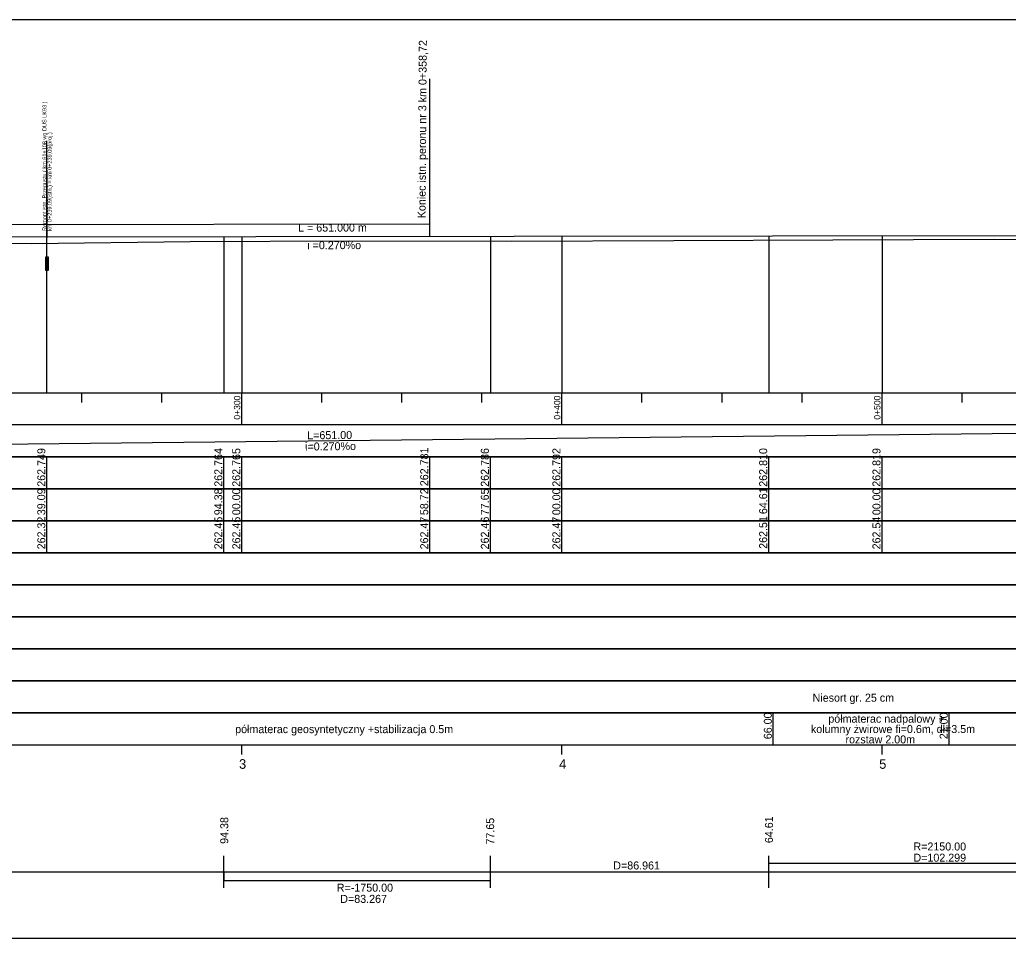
# Model space of a CAD drawing. Extents: x 6445630 to 6518227, y 5499240 to 5511716.
# Drawn here: x 6452561.8 to 6452870.6, y 5503599 to 5503886 of the extents above; entities that cross this region are included whole.
import ezdxf

# ---------------------------------------------------------------- set-up
doc = ezdxf.new("R2010")
doc.units = 0
for name, color, linetype in [('TOR_PROF-obiekty+opisy', 7, 'Continuous'), ('TOR_PROF-opisy pomocnicze', 7, 'Continuous'), ('TOR_PROF-tabelka-geometria T1', 7, 'Continuous'), ('TOR_PROF-tabelka-kilometracja', 7, 'Continuous'), ('TOR_PROF-tabelka-odleglosci T1', 7, 'Continuous'), ('TOR_PROF-tabelka-pochylenia proj T1', 7, 'Continuous'), ('TOR_PROF-tabelka-rodzaj rowu T1', 7, 'Continuous'), ('TOR_PROF-tabelka-rowyT1', 7, 'Continuous'), ('TOR_PROF-tabelka-rurociagi T1', 7, 'Continuous'), ('TOR_PROF-tabelka-rzedne istn T1', 7, 'Continuous'), ('TOR_PROF-tabelka-rzedne proj T1', 7, 'Continuous'), ('TOR_PROF-tabelka-warstwa ochronna T1', 7, 'Continuous'), ('TOR_PROF-tor istniejacy T2', 7, 'Continuous'), ('TOR_PROF-tor projektowany', 7, 'Continuous'), ('TOR_PROF-uklad odniesienia', 7, 'Continuous'), ('TOR_PROF-warstwa ochronna', 7, 'Continuous'), ('TOR_RAMKI-MASKA WYCIECIA', 7, 'Continuous')]:
    doc.layers.add(name, color=color, linetype=linetype)

msp = doc.modelspace()

# ---------------------------------------------------------------- linework, layer by layer
at = {"layer": 'TOR_PROF-obiekty+opisy'}
for p, q in [((6452689.93, 5503822.08), (6452689.93, 5503867.49)), ((6452570.3, 5503769.44), (6452570.3, 5503848.18)), ((6452570.3, 5503839), (6452570.3, 5503818)), ((6452689.93, 5503822.08), (6452381.57, 5503821.72)), ((6452689.93, 5503818.34), (6452689.93, 5503822.14))]:
    msp.add_line(p, q, dxfattribs=at)
for points in [[(6452570.78, 5503811.83), (6452569.86, 5503811.83), (6452569.86, 5503807.75), (6452570.78, 5503807.75)], [(6452570.69, 5503811.29), (6452569.94, 5503811.29), (6452569.94, 5503808.29), (6452570.69, 5503808.29)]]:
    msp.add_lwpolyline(points, close=True, dxfattribs=at)
for points in [[(6452570.78, 5503807.75), (6452570.78, 5503811.83), (6452569.86, 5503811.83), (6452569.86, 5503807.75), (6452570.78, 5503807.75)], [(6452570.69, 5503808.29), (6452569.94, 5503808.29), (6452569.94, 5503811.29), (6452570.69, 5503811.29), (6452570.69, 5503808.29)]]:
    msp.add_lwpolyline(points, dxfattribs=at)
at = {"layer": 'TOR_PROF-tabelka-geometria T1'}
for points in [[(6452331.21, 5503622.4), (6452372.81, 5503622.4), (6452372.81, 5503619.73), (6452383.33, 5503619.73), (6452383.33, 5503617.06), (6452436.45, 5503617.06), (6452436.45, 5503617.06), (6452466.45, 5503619.73), (6452466.45, 5503619.73), (6452625.6, 5503619.73), (6452625.6, 5503617.06), (6452708.86, 5503617.06), (6452708.86, 5503619.73), (6452795.82, 5503619.73), (6452795.82, 5503622.4), (6452898.12, 5503622.4), (6452898.12, 5503619.73), (6453287.5, 5503619.73), (6453287.5, 5503617.06), (6453347.77, 5503617.06), (6453347.77, 5503619.73), (6453354.03, 5503619.73), (6453354.03, 5503623.67), (6453395.6, 5503623.67)], [(6452625.6, 5503614.73), (6452625.6, 5503624.73)], [(6452708.86, 5503614.73), (6452708.86, 5503624.73)], [(6452795.82, 5503614.73), (6452795.82, 5503624.73)], [(6452331.21, 5503619.73), (6453431.21, 5503619.73)]]:
    msp.add_lwpolyline(points, dxfattribs=at)
at = {"layer": 'TOR_PROF-tabelka-kilometracja'}
for p, q in [((6452797.21, 5503659.44), (6452797.21, 5503669.44)), ((6452852.21, 5503659.44), (6452852.21, 5503669.44))]:
    msp.add_line(p, q, dxfattribs=at)
for points in [[(6452631.21, 5503656.44), (6452631.21, 5503659.44)], [(6452731.21, 5503656.44), (6452731.21, 5503659.44)], [(6452831.21, 5503656.44), (6452831.21, 5503659.44)]]:
    msp.add_lwpolyline(points, dxfattribs=at)
at = {"layer": 'TOR_PROF-tabelka-odleglosci T1'}
msp.add_lwpolyline([(6452331.21, 5503729.44), (6453431.21, 5503729.44), (6453431.21, 5503739.44), (6452331.21, 5503739.44)], close=True, dxfattribs=at)
for points in [[(6452570.3, 5503729.44), (6452570.3, 5503739.44)], [(6452625.6, 5503729.44), (6452625.6, 5503739.44)], [(6452631.21, 5503729.44), (6452631.21, 5503739.44)], [(6452689.93, 5503729.44), (6452689.93, 5503739.44)], [(6452708.86, 5503729.44), (6452708.86, 5503739.44)], [(6452731.21, 5503729.44), (6452731.21, 5503739.44)], [(6452795.82, 5503729.44), (6452795.82, 5503739.44)], [(6452831.21, 5503729.44), (6452831.21, 5503739.44)]]:
    msp.add_lwpolyline(points, dxfattribs=at)
at = {"layer": 'TOR_PROF-tabelka-pochylenia proj T1'}
msp.add_lwpolyline([(6452331.21, 5503749.44), (6453431.21, 5503749.44), (6453431.21, 5503759.44), (6452331.21, 5503759.44)], close=True, dxfattribs=at)
msp.add_lwpolyline([(6452331.21, 5503750.94), (6452982.21, 5503757.94)], dxfattribs=at)
at = {"layer": 'TOR_PROF-tabelka-rodzaj rowu T1'}
for points in [[(6452331.21, 5503699.44), (6453431.21, 5503699.44), (6453431.21, 5503709.44), (6452331.21, 5503709.44)], [(6452331.21, 5503679.44), (6453431.21, 5503679.44), (6453431.21, 5503689.44), (6452331.21, 5503689.44)]]:
    msp.add_lwpolyline(points, close=True, dxfattribs=at)
at = {"layer": 'TOR_PROF-tabelka-rowyT1'}
msp.add_lwpolyline([(6452331.21, 5503709.44), (6453431.21, 5503709.44), (6453431.21, 5503719.44), (6452331.21, 5503719.44)], close=True, dxfattribs=at)
at = {"layer": 'TOR_PROF-tabelka-rurociagi T1'}
msp.add_lwpolyline([(6452331.21, 5503689.44), (6453431.21, 5503689.44), (6453431.21, 5503699.44), (6452331.21, 5503699.44)], close=True, dxfattribs=at)
at = {"layer": 'TOR_PROF-tabelka-rzedne istn T1'}
msp.add_lwpolyline([(6452331.21, 5503719.44), (6453431.21, 5503719.44), (6453431.21, 5503729.44), (6452331.21, 5503729.44)], close=True, dxfattribs=at)
for points in [[(6452570.3, 5503719.44), (6452570.3, 5503729.44)], [(6452625.6, 5503719.44), (6452625.6, 5503729.44)], [(6452631.21, 5503719.44), (6452631.21, 5503729.44)], [(6452689.93, 5503719.44), (6452689.93, 5503729.44)], [(6452708.86, 5503719.44), (6452708.86, 5503729.44)], [(6452731.21, 5503719.44), (6452731.21, 5503729.44)], [(6452795.82, 5503719.44), (6452795.82, 5503729.44)], [(6452831.21, 5503719.44), (6452831.21, 5503729.44)]]:
    msp.add_lwpolyline(points, dxfattribs=at)
at = {"layer": 'TOR_PROF-tabelka-rzedne proj T1'}
msp.add_lwpolyline([(6452331.21, 5503739.44), (6453431.21, 5503739.44), (6453431.21, 5503749.44), (6452331.21, 5503749.44)], close=True, dxfattribs=at)
for points in [[(6452570.3, 5503739.44), (6452570.3, 5503749.44)], [(6452625.6, 5503739.44), (6452625.6, 5503749.44)], [(6452631.21, 5503739.44), (6452631.21, 5503749.44)], [(6452689.93, 5503739.44), (6452689.93, 5503749.44)], [(6452708.86, 5503739.44), (6452708.86, 5503749.44)], [(6452731.21, 5503739.44), (6452731.21, 5503749.44)], [(6452795.82, 5503739.44), (6452795.82, 5503749.44)], [(6452831.21, 5503739.44), (6452831.21, 5503749.44)]]:
    msp.add_lwpolyline(points, dxfattribs=at)
at = {"layer": 'TOR_PROF-tabelka-warstwa ochronna T1'}
msp.add_lwpolyline([(6452331.21, 5503669.44), (6453431.21, 5503669.44), (6453431.21, 5503679.44), (6452331.21, 5503679.44)], close=True, dxfattribs=at)
at = {"layer": 'TOR_PROF-tor istniejacy T2'}
msp.add_lwpolyline([(6452911.24, 5503817.19), (6452866.21, 5503817.29), (6452815.79, 5503817.09), (6452766.12, 5503816.89), (6452715.41, 5503816.74), (6452664.89, 5503816.79), (6452615.03, 5503816.64), (6452565.56, 5503815.99), (6452515.76, 5503816.19), (6452466.57, 5503816.24), (6452413.47, 5503816.29), (6452388.99, 5503816.44), (6452364.46, 5503816.69), (6452331.21, 5503817.1)], dxfattribs=at)
at = {"layer": 'TOR_PROF-tor projektowany'}
msp.add_line((6452331.21, 5503817.86), (6452982.21, 5503818.74), dxfattribs=at)
for points in [[(6452625.6, 5503818.25), (6452625.6, 5503774.44), (6452625.6, 5503769.44), (6452625.6, 5503769.44)], [(6452625.6, 5503818.25), (6452625.6, 5503774.44), (6452625.6, 5503769.44), (6452625.6, 5503769.44)], [(6452631.21, 5503818.26), (6452631.21, 5503774.44), (6452631.21, 5503769.44), (6452631.21, 5503769.44)], [(6452631.21, 5503818.26), (6452631.21, 5503774.44), (6452631.21, 5503769.44), (6452631.21, 5503769.44)], [(6452708.86, 5503818.37), (6452708.86, 5503774.44), (6452708.86, 5503769.44), (6452708.86, 5503769.44)], [(6452708.86, 5503818.37), (6452708.86, 5503774.44), (6452708.86, 5503769.44), (6452708.86, 5503769.44)], [(6452731.21, 5503818.4), (6452731.21, 5503774.44), (6452731.21, 5503769.44), (6452731.21, 5503769.44)], [(6452731.21, 5503818.4), (6452731.21, 5503774.44), (6452731.21, 5503769.44), (6452731.21, 5503769.44)], [(6452795.82, 5503818.48), (6452795.82, 5503774.44), (6452795.82, 5503769.44), (6452795.82, 5503769.44)], [(6452795.82, 5503818.48), (6452795.82, 5503774.44), (6452795.82, 5503769.44), (6452795.82, 5503769.44)], [(6452831.21, 5503818.53), (6452831.21, 5503774.44), (6452831.21, 5503769.44), (6452831.21, 5503769.44)], [(6452831.21, 5503818.53), (6452831.21, 5503774.44), (6452831.21, 5503769.44), (6452831.21, 5503769.44)]]:
    msp.add_lwpolyline(points, dxfattribs=at)
at = {"layer": 'TOR_PROF-uklad odniesienia'}
for p, q in [((6452331.21, 5503769.44), (6453431.21, 5503769.44)), ((6452581.21, 5503766.44), (6452581.21, 5503769.44)), ((6452606.21, 5503766.44), (6452606.21, 5503769.44)), ((6452631.21, 5503759.44), (6452631.21, 5503769.44)), ((6452656.21, 5503766.44), (6452656.21, 5503769.44)), ((6452681.21, 5503766.44), (6452681.21, 5503769.44)), ((6452706.21, 5503766.44), (6452706.21, 5503769.44)), ((6452731.21, 5503759.44), (6452731.21, 5503769.44)), ((6452756.21, 5503766.44), (6452756.21, 5503769.44)), ((6452781.21, 5503766.44), (6452781.21, 5503769.44)), ((6452806.21, 5503766.44), (6452806.21, 5503769.44)), ((6452831.21, 5503759.44), (6452831.21, 5503769.44)), ((6452856.21, 5503766.44), (6452856.21, 5503769.44))]:
    msp.add_line(p, q, dxfattribs=at)
at = {"layer": 'TOR_PROF-warstwa ochronna'}
msp.add_lwpolyline([(6452331.21, 5503659.44), (6453431.21, 5503659.44), (6453431.21, 5503669.44), (6452331.21, 5503669.44)], close=True, dxfattribs=at)
at = {"layer": 'TOR_RAMKI-MASKA WYCIECIA'}
msp.add_lwpolyline([(6452266.64, 5503598.99), (6453456.64, 5503598.99), (6453456.64, 5503885.99), (6452266.64, 5503885.99)], close=True, dxfattribs=at)

# ---------------------------------------------------------------- texts
at = {"layer": 'TOR_PROF-obiekty+opisy'}
for s, height, rotation, p in [('Koniec istn. peronu nr 3 km 0+358,72', 2.5, 89.574, (6452688.58, 5503823.97)), ('Remont istn. Przepustu ( km 61+108 wg DUŚ LK93 )', 1.25, 90, (6452570.15, 5503820)), ('km 0+239,09(istn.) = km 0+239,09(proj.) ', 1.25, 90, (6452571.77, 5503820))]:
    msp.add_text(s, height=height, rotation=rotation, dxfattribs=at).set_placement(p)
at = {"layer": 'TOR_PROF-opisy pomocnicze'}
for s, rotation, p in [('L = 651.000 m', 0.0775, (6452648.77, 5503819.78)), ('  i =0.270%o', 0.0775, (6452649.78, 5503814.29)), ('94.38', 90, (6452626.95, 5503628.48)), ('77.65', 90, (6452710.03, 5503628.27)), ('64.61', 90, (6452797.13, 5503628.71))]:
    msp.add_text(s, height=2.5, rotation=rotation, dxfattribs=at).set_placement(p)
at = {"layer": 'TOR_PROF-tabelka-geometria T1'}
for s, p in [('R=2150.00', (6452841.01, 5503626.41)), ('D=102.299', (6452841.01, 5503622.91)), ('D=86.961', (6452747.23, 5503620.48)), ('R=-1750.00', (6452660.86, 5503613.54)), ('D=83.267', (6452661.95, 5503610.04))]:
    msp.add_text(s, height=2.5, dxfattribs=at).set_placement(p)
at = {"layer": 'TOR_PROF-tabelka-kilometracja'}
for s, p in [('3', (6452630.32, 5503651.94)), ('4', (6452730.32, 5503651.94)), ('5', (6452830.31, 5503651.94))]:
    msp.add_text(s, height=3, dxfattribs=at).set_placement(p)
at = {"layer": 'TOR_PROF-tabelka-odleglosci T1'}
for s, p in [('39.09', (6452569.8, 5503731.18)), ('94.38', (6452625.1, 5503731.17)), ('00.00', (6452630.71, 5503731.18)), ('58.72', (6452689.43, 5503731.19)), ('77.65', (6452708.36, 5503731.16)), ('00.00', (6452730.71, 5503731.18)), ('64.61', (6452795.32, 5503731.51)), ('00.00', (6452830.71, 5503731.18))]:
    msp.add_text(s, height=2.5, rotation=90, dxfattribs=at).set_placement(p)
at = {"layer": 'TOR_PROF-tabelka-pochylenia proj T1'}
for s, p in [('L=651.00', (6452651.63, 5503754.88)), ('i=0.270%o', (6452650.97, 5503751.37))]:
    msp.add_text(s, height=2.5, rotation=0.6161, dxfattribs=at).set_placement(p)
at = {"layer": 'TOR_PROF-tabelka-rzedne istn T1'}
for s, p in [('262.32', (6452569.8, 5503720.51)), ('262.45', (6452625.1, 5503720.5)), ('262.45', (6452630.71, 5503720.5)), ('262.47', (6452689.43, 5503720.5)), ('262.46', (6452708.36, 5503720.5)), ('262.47', (6452730.71, 5503720.5)), ('262.51', (6452795.32, 5503720.67)), ('262.54', (6452830.71, 5503720.5))]:
    msp.add_text(s, height=2.5, rotation=90, dxfattribs=at).set_placement(p)
at = {"layer": 'TOR_PROF-tabelka-rzedne proj T1'}
for s, p in [('262.749', (6452569.8, 5503740.07)), ('262.764', (6452625.1, 5503740.07)), ('262.765', (6452630.71, 5503740.07)), ('262.781', (6452689.43, 5503740.24)), ('262.786', (6452708.36, 5503740.07)), ('262.792', (6452730.71, 5503740.08)), ('262.810', (6452795.32, 5503740.07)), ('262.819', (6452830.71, 5503740.07))]:
    msp.add_text(s, height=2.5, rotation=90, dxfattribs=at).set_placement(p)
at = {"layer": 'TOR_PROF-tabelka-warstwa ochronna T1'}
msp.add_text('Niesort gr. 25 cm', height=2.5, dxfattribs=at).set_placement((6452809.51, 5503672.9))
at = {"layer": 'TOR_PROF-uklad odniesienia'}
for s, p in [('0+300', (6452630.71, 5503761.04)), ('0+400', (6452730.71, 5503761.04)), ('0+500', (6452830.71, 5503761.04))]:
    msp.add_text(s, height=2, rotation=90, dxfattribs=at).set_placement(p)
at = {"layer": 'TOR_PROF-warstwa ochronna'}
for s, p in [('66.00', (6452796.76, 5503661.18)), ('21.00', (6452851.71, 5503661.18))]:
    msp.add_text(s, height=2.5, rotation=90, dxfattribs=at).set_placement(p)
for s, p in [('półmaterac nadpalowy + ', (6452814.43, 5503666.34)), ('półmaterac geosyntetyczny +stabilizacja 0.5m', (6452629.11, 5503663.08)), ('kolumny żwirowe fi=0.6m, dł=3.5m', (6452808.98, 5503663.11)), ('rozstaw 2.00m', (6452819.78, 5503659.87))]:
    msp.add_text(s, height=2.5, dxfattribs=at).set_placement(p)

doc.saveas('drawing.dxf')
